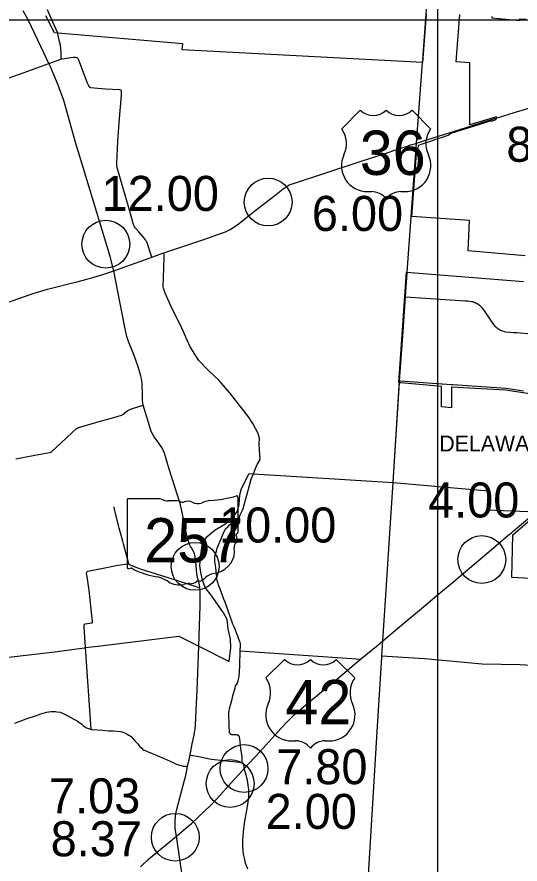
# Model space of a CAD drawing. Extents: x 1659811 to 1934326, y 644115 to 934867.
# Drawn here: x 1781112 to 1796897, y 815527 to 842112 of the extents above; entities that cross this region are included whole.
import ezdxf

# ---------------------------------------------------------------- set-up
doc = ezdxf.new("R2010")
doc.units = 0
for name, color, linetype in [('Default', 7, 'Continuous'), ('GM_X_City_Street', 7, 'Continuous'), ('GM_X_Corporation', 7, 'Continuous'), ('GM_X_Corporation_Text', 7, 'Continuous'), ('GM_X_County_Road', 7, 'Continuous'), ('GM_X_State_Route', 7, 'Continuous'), ('GM_X_State_Shield', 7, 'Continuous'), ('GM_X_Township', 7, 'Continuous'), ('GM_X_Township_Road', 7, 'Continuous'), ('GM_X_US_Route', 7, 'Continuous'), ('GM_X_US_Shield', 7, 'Continuous'), ('SC_Scratch1', 7, 'Continuous'), ('SH_Text', 7, 'Continuous')]:
    doc.layers.add(name, color=color, linetype=linetype)

msp = doc.modelspace()

# ---------------------------------------------------------------- linework, layer by layer
at = {"layer": 'Default'}
for centre in [(1788994, 836303), (1783899, 834980), (1795696, 825083), (1786702, 824868), (1788238, 818525), (1787800, 818054), (1786079, 816368), (1786079, 816368)]:
    msp.add_circle(centre, 750, dxfattribs=at)
at = {"layer": 'GM_X_City_Street'}
for points in [[(1793120, 830695), (1793232, 832236), (1793303, 833333), (1793351, 834085)], [(1793303, 833333), (1795175, 833207), (1795258, 833200), (1795331, 833194), (1795377, 833186), (1795411, 833177), (1795450, 833165), (1795485, 833150), (1795520, 833133), (1795550, 833116), (1795584, 833095), (1795621, 833066), (1795649, 833041), (1795673, 833015), (1795735, 832935), (1795861, 832755), (1796037, 832503), (1796074, 832453), (1796109, 832412), (1796137, 832383), (1796162, 832362), (1796185, 832343), (1796207, 832326), (1796232, 832310), (1796267, 832291), (1796301, 832276), (1796344, 832258), (1796395, 832244), (1796451, 832232), (1796564, 832223), (1796677, 832214), (1796800, 832206), (1797247, 832172)], [(1794436, 830599), (1794466, 830597), (1794751, 830577)]]:
    msp.add_lwpolyline(points, dxfattribs=at)
at = {"layer": 'GM_X_Corporation'}
for points in [[(1797057, 834620), (1795274, 834775), (1795316, 835721), (1793499, 835852), (1793659, 837976), (1793698, 837973), (1793707, 838091), (1794085, 838213), (1794212, 838252), (1794209, 838262), (1794434, 838332), (1794637, 838403), (1794733, 838467), (1794733, 838467), (1795997, 838865), (1795996, 838844), (1796153, 838890), (1796155, 838973), (1795326, 838724), (1795319, 840669), (1794894, 840702), (1795009, 842190)], [(1796013, 842128), (1796009, 842085), (1796891, 842003), (1796893, 842053), (1797088, 842046)], [(1798442, 830097), (1796442, 830397), (1794748, 830490), (1794748, 829844), (1794432, 829873), (1794432, 830514), (1793153, 830634), (1793153, 830626), (1793093, 830632), (1793335, 834100), (1797009, 833813)], [(1805265, 824074), (1796641, 824518), (1796676, 825855), (1797651, 826702)]]:
    msp.add_lwpolyline(points, dxfattribs=at)
at = {"layer": 'GM_X_County_Road'}
for points in [[(1793847, 840780), (1793954, 842199), (1794218, 845643)], [(1782409, 841508), (1782391, 841606), (1782242, 841946), (1782072, 842331)], [(1782516, 840796), (1782504, 840822), (1782504, 840849), (1782503, 840907), (1782496, 840999), (1782473, 841224), (1782437, 841372), (1782421, 841443), (1782409, 841508)], [(1779079, 839573), (1781342, 840372), (1781765, 840527), (1782111, 840650)], [(1782111, 840650), (1782111, 840650), (1782516, 840796)], [(1793647, 838152), (1793839, 840685), (1793847, 840780)], [(1793351, 834085), (1793352, 834099), (1793647, 838152)], [(1792915, 827504), (1793116, 830642)], [(1793116, 830642), (1793120, 830695)], [(1793120, 830695), (1793142, 830690), (1794436, 830599)], [(1794751, 830577), (1794787, 830575), (1796457, 830461), (1797010, 830375)], [(1781072, 828241), (1781672, 828363), (1782129, 828441), (1782181, 828458), (1782216, 828486), (1782656, 828889), (1782857, 829086), (1782966, 829190), (1783022, 829221), (1783116, 829251), (1783761, 829437), (1784081, 829523), (1784256, 829568), (1784391, 829611), (1784435, 829632), (1784475, 829661), (1784511, 829694), (1784590, 829760), (1784631, 829786), (1784675, 829805), (1784739, 829825), (1785075, 829924)], [(1792590, 822534), (1792728, 824607), (1792805, 825753), (1792915, 827502), (1792915, 827504)], [(1792558, 822011), (1792562, 822063), (1792590, 822534)], [(1791713, 807764), (1791713, 807764), (1791727, 808049), (1791747, 808435), (1791981, 812422), (1791996, 812680), (1792152, 815352), (1792421, 819851), (1792558, 822011)], [(1781050, 819944), (1781402, 820082), (1781691, 820183), (1781861, 820241), (1782011, 820288), (1782042, 820296), (1782107, 820308), (1782172, 820313), (1782226, 820314), (1782272, 820313), (1782317, 820310), (1782363, 820305), (1782467, 820289), (1782536, 820259), (1782689, 820187), (1782899, 820076), (1782997, 820018), (1783056, 819981), (1783133, 819925), (1783197, 819870), (1783245, 819831), (1783272, 819816), (1783299, 819801), (1783327, 819788), (1783356, 819777), (1783385, 819767), (1783414, 819758), (1783439, 819754), (1783481, 819748), (1783650, 819735), (1783803, 819726), (1783988, 819713), (1784127, 819703), (1784372, 819682), (1784405, 819673), (1784469, 819651), (1784531, 819623), (1784574, 819600), (1784624, 819574), (1784647, 819559), (1784692, 819525), (1784732, 819486), (1784749, 819467), (1784825, 819388), (1784904, 819298), (1784959, 819231), (1785026, 819159), (1785050, 819133), (1785064, 819122), (1785094, 819104), (1785110, 819097), (1785248, 819040), (1785388, 818983), (1785533, 818924), (1785732, 818836), (1785914, 818757), (1786015, 818713), (1786091, 818676), (1786184, 818639), (1786216, 818628), (1786266, 818617), (1786329, 818603), (1786391, 818595), (1786468, 818586)], [(1786546, 818956), (1786635, 818936), (1786770, 818912), (1786920, 818877), (1787011, 818860), (1787156, 818825), (1787219, 818816), (1787498, 818787), (1787499, 818787)], [(1787499, 818787), (1788188, 818712), (1788200, 818681), (1788215, 818640), (1788230, 818576), (1788246, 818524)]]:
    msp.add_lwpolyline(points, dxfattribs=at)
at = {"layer": 'GM_X_State_Route'}
for points in [[(1782426, 839915), (1782250, 840350), (1782172, 840527), (1782111, 840650), (1781955, 840981), (1781476, 841997), (1781310, 842306)], [(1785512, 828810), (1785504, 828821), (1785420, 828937), (1785361, 829025), (1785323, 829103), (1785237, 829384), (1785075, 829924), (1785057, 830010), (1785050, 830079), (1785047, 830234), (1785036, 830617), (1785033, 830668), (1785019, 830761), (1784998, 830853), (1784946, 831027), (1784900, 831165), (1784850, 831306), (1784785, 831484), (1784615, 831925), (1784558, 832087), (1784544, 832136), (1784524, 832218), (1784335, 833168), (1784151, 834144), (1784039, 834594), (1783197, 837352), (1782964, 838137), (1782587, 839495), (1782452, 839852), (1782426, 839915)], [(1786687, 819666), (1786699, 819749), (1786713, 819884), (1786736, 820353), (1786769, 820971), (1786817, 822362), (1786859, 823630), (1786863, 823932), (1786858, 824119), (1786848, 824207), (1786835, 824290), (1786796, 824437), (1786775, 824531), (1786760, 824638), (1786736, 824900), (1786705, 825179), (1786684, 825266), (1786661, 825325), (1786630, 825381), (1786584, 825450), (1786562, 825489), (1786529, 825557), (1786500, 825620), (1786459, 825751), (1786384, 826129), (1786309, 826513), (1786256, 826749), (1786229, 826847), (1785980, 827630), (1785889, 827919), (1785741, 828423), (1785715, 828492), (1785677, 828567), (1785565, 828736), (1785512, 828810)], [(1786502, 818744), (1786546, 818956), (1786609, 819304), (1786669, 819567), (1786687, 819663), (1786687, 819666)], [(1786385, 818223), (1786418, 818357), (1786468, 818586), (1786499, 818725), (1786502, 818744)], [(1788344, 817330), (1788369, 817465), (1788384, 817635), (1788386, 817682), (1788383, 817868), (1788379, 817929), (1788358, 818089), (1788333, 818205), (1788285, 818386), (1788246, 818524)], [(1786113, 816405), (1786081, 816641), (1786075, 816867), (1786090, 817045), (1786116, 817206), (1786370, 818161), (1786385, 818223)], [(1788352, 815370), (1788288, 815554), (1788258, 815665), (1788224, 815834), (1788209, 815948), (1788201, 816063), (1788201, 816122), (1788200, 816272), (1788218, 816541), (1788249, 816808), (1788344, 817330)], [(1786361, 814768), (1786233, 815611), (1786113, 816405)]]:
    msp.add_lwpolyline(points, dxfattribs=at)
at = {"layer": 'GM_X_State_Shield'}
for p, q in [((1784567, 826956), (1784567, 824843)), ((1784567, 826956), (1784567, 824843)), ((1785621, 826993), (1784602, 826993)), ((1785621, 826993), (1784602, 826993)), ((1788048, 825939), (1788048, 827045)), ((1788048, 825939), (1788048, 827045)), ((1788047, 825940), (1788048, 825939)), ((1788047, 825940), (1788048, 825939))]:
    msp.add_line(p, q, dxfattribs=at)
for centre, major_axis, start_param, end_param in [((1786808, 829874), (3691, 0), 4.814394, 5.042369), ((1786808, 829874), (3691, 0), 4.814394, 5.042369), ((1788009, 827050), (38.7, 0), 6.141152, 7.989035), ((1788009, 827050), (38.7, 0), 6.141152, 7.989035), ((1784607, 826961), (40.3, 0), 1.712693, 3.28349), ((1784607, 826961), (40.3, 0), 1.712693, 3.28349), ((1785864, 827238), (391, 0), 4.042523, 4.731795), ((1785864, 827238), (391, 0), 4.042523, 4.731795), ((1785993, 825806), (1404, 0), 1.404758, 1.657858), ((1785993, 825806), (1404, 0), 1.404758, 1.657858), ((1786312, 826972), (113, 0), 3.836095, 5.185415), ((1786312, 826972), (113, 0), 3.836095, 5.185415), ((1786478, 826727), (235, 0), 0.950623, 2.079405), ((1786478, 826727), (235, 0), 0.950623, 2.079405), ((1786780, 827062), (282, 0), 4.081561, 5.145723), ((1786780, 827062), (282, 0), 4.081561, 5.145723), ((1787279, 826347), (743, 0), 1.699011, 2.107814), ((1787279, 826347), (743, 0), 1.699011, 2.107814), ((1788039, 825858), (60, 0), 1.883978, 3.671073), ((1788039, 825858), (60, 0), 1.883978, 3.671073), ((1787657, 825719), (360, 0), 5.934695, 6.695948), ((1787657, 825719), (360, 0), 5.934695, 6.695948), ((1788006, 825935), (41.5, 0), 5.05454, 6.418171), ((1788006, 825935), (41.5, 0), 5.05454, 6.418171), ((1788187, 825477), (262, 0), 2.387724, 3.262537), ((1788187, 825477), (262, 0), 2.387724, 3.262537), ((1787015, 825336), (923, 0), 5.101752, 6.440018), ((1787015, 825336), (923, 0), 5.101752, 6.440018), ((1784608, 824838), (40.7, 0), 3.00124, 4.508301), ((1784608, 824838), (40.7, 0), 3.00124, 4.508301), ((1784614, 825055), (310, 0), 4.665946, 4.897461), ((1784614, 825055), (310, 0), 4.665946, 4.897461), ((1784677, 824721), (112, 0), 0.519207, 1.627899), ((1784677, 824721), (112, 0), 0.519207, 1.627899), ((1786091, 826620), (2665, 0), 4.195997, 4.488961), ((1786091, 826620), (2665, 0), 4.195997, 4.488961), ((1785296, 823894), (834, 0), 0.823519, 1.323587), ((1785296, 823894), (834, 0), 0.823519, 1.323587), ((1786763, 824638), (298, 0), 4.937069, 5.64225), ((1786763, 824638), (298, 0), 4.937069, 5.64225), ((1787404, 824250), (506, 0), 1.647645, 2.488434), ((1787404, 824250), (506, 0), 1.647645, 2.488434), ((1786198, 824711), (529, 0), 4.026481, 4.996735), ((1786198, 824711), (529, 0), 4.026481, 4.996735), ((1786504, 823980), (435, 0), 1.495662, 1.94098), ((1786504, 823980), (435, 0), 1.495662, 1.94098), ((1786542, 824552), (282, 0), 4.691044, 5.507374), ((1786542, 824552), (282, 0), 4.691044, 5.507374), ((1786797, 824348), (79.4, 0), 1.147584, 2.315152), ((1786797, 824348), (79.4, 0), 1.147584, 2.315152)]:
    msp.add_ellipse(centre, major_axis=major_axis, ratio=0.8, start_param=start_param, end_param=end_param, dxfattribs=at)
at = {"layer": 'GM_X_Township'}
for points in [[(1793954, 842199), (1793839, 840685), (1786300, 841075), (1786314, 841270), (1782391, 841606), (1782290, 841614), (1782021, 842150)], [(1792915, 827502), (1793120, 830695), (1793232, 832236), (1793303, 833333), (1793352, 834099), (1793647, 838152), (1793839, 840685)], [(1779756, 821898), (1782305, 822188), (1783225, 822317), (1783260, 822320), (1783730, 822371), (1786192, 822674), (1786817, 822362), (1787772, 821886), (1787820, 822322), (1787807, 822581), (1787740, 822908), (1787709, 823197), (1787588, 823413), (1787237, 823925), (1787015, 824208), (1786931, 824440), (1786884, 824679), (1786853, 824895), (1786873, 825147), (1786934, 825612), (1787079, 825811), (1787332, 826016), (1787635, 826195), (1787864, 826374), (1788025, 826596), (1788083, 826812), (1788106, 827111), (1788160, 827310), (1788402, 827781), (1788529, 827772), (1792915, 827502), (1795894, 827235), (1795858, 826641), (1797406, 826576)]]:
    msp.add_lwpolyline(points, dxfattribs=at)
at = {"layer": 'GM_X_Township_Road'}
for points in [[(1785341, 834572), (1785304, 834696), (1785235, 834898), (1785228, 834929), (1785208, 834991), (1785183, 835051), (1785168, 835080), (1785144, 835122), (1785062, 835221), (1784931, 835371), (1784829, 835487), (1784800, 835530), (1784787, 835552), (1784776, 835576), (1784765, 835603), (1784625, 836119), (1784338, 837095), (1784296, 837239), (1784255, 837382), (1784244, 837484), (1784244, 837528), (1784276, 838215), (1784330, 838924), (1784391, 839658), (1784395, 839783), (1784389, 839805), (1784374, 839815), (1784341, 839823), (1783889, 839850), (1783530, 839873), (1783431, 839887), (1783405, 839902), (1783381, 839921), (1783363, 839952), (1783330, 840034), (1783198, 840371), (1783084, 840668), (1783045, 840772), (1783019, 840816), (1782989, 840831), (1782941, 840838), (1782879, 840837), (1782530, 840785), (1782516, 840796)], [(1788621, 827994), (1788650, 828063), (1788726, 828178), (1788739, 828252), (1788721, 828512), (1788707, 828711), (1788718, 828879), (1788680, 829037), (1788510, 829354), (1788376, 829562), (1787776, 830325), (1787442, 830711), (1787118, 831016), (1786817, 831334), (1786550, 831763), (1786230, 832458), (1785968, 832975), (1785767, 833439), (1785710, 833597), (1785701, 833646), (1785722, 834226), (1785735, 834569), (1785736, 834651), (1785723, 834708)], [(1788120, 822216), (1788120, 822216), (1788126, 822374), (1788128, 822441), (1788118, 822483), (1788077, 822580), (1788038, 822675), (1787922, 822970), (1787889, 823052), (1787640, 823748), (1787607, 823843), (1787475, 824188), (1787448, 824260), (1787416, 824361), (1787398, 824415), (1787361, 824729), (1787352, 824812), (1787337, 824916), (1787324, 825006), (1787323, 825112), (1787322, 825191), (1787368, 825343), (1787398, 825442), (1787537, 825784), (1787560, 825841), (1787628, 825984), (1787658, 826050), (1787734, 826123), (1787781, 826168), (1787903, 826268), (1787957, 826313), (1788002, 826340), (1788083, 826391), (1788119, 826483), (1788184, 826628), (1788209, 826684), (1788361, 827216), (1788405, 827412), (1788461, 827606), (1788529, 827772), (1788621, 827994)], [(1784618, 824946), (1784452, 825573), (1784431, 825658), (1784320, 826065), (1784297, 826149), (1784176, 826663), (1784159, 826737)], [(1783259, 822338), (1783221, 822958), (1783217, 823026), (1783247, 823062), (1783403, 823087), (1783468, 823098), (1783486, 823128), (1783376, 824125), (1783369, 824183), (1783314, 824549), (1783299, 824645), (1783309, 824683), (1783335, 824717), (1783697, 824794), (1783760, 824807), (1784280, 824902), (1784353, 824916), (1784510, 824941), (1784574, 824952), (1784618, 824946), (1784632, 824924), (1784929, 824812), (1784979, 824793), (1786179, 824415), (1786504, 824307), (1786757, 824225), (1786806, 824209), (1786824, 824206), (1786848, 824207)], [(1783439, 819754), (1783260, 822320), (1783259, 822338)], [(1788188, 818712), (1788180, 818740), (1788177, 818778), (1788179, 818842), (1788175, 818887), (1788149, 819089), (1788131, 819232), (1788115, 819387), (1788096, 819509), (1788093, 819519), (1788088, 819530), (1788082, 819541), (1788074, 819550), (1788065, 819559), (1788056, 819566), (1788045, 819572), (1788034, 819576), (1788022, 819579), (1787982, 819582), (1787863, 819584), (1787850, 819586), (1787838, 819590), (1787827, 819596), (1787817, 819603), (1787807, 819611), (1787799, 819620), (1787791, 819631), (1787786, 819642), (1787781, 819654), (1787778, 819666), (1787768, 819865), (1787757, 820287), (1787767, 820339), (1787779, 820400), (1787861, 820706), (1787888, 820806), (1787956, 821060), (1787974, 821125), (1788006, 821169), (1788040, 821227), (1788064, 821330), (1788084, 821417), (1788101, 821734), (1788106, 821833), (1788117, 822149), (1788120, 822216)], [(1788120, 822216), (1791616, 821980), (1791759, 821967), (1791848, 821957), (1791884, 821945)], [(1792562, 822063), (1793900, 821979), (1795708, 821807), (1796906, 821790), (1797417, 821763)]]:
    msp.add_lwpolyline(points, dxfattribs=at)
at = {"layer": 'GM_X_US_Route'}
for points in [[(1796115, 838930), (1796520, 839053)], [(1796520, 839053), (1796580, 839071), (1797177, 839250)], [(1794201, 838327), (1794977, 838574), (1796065, 838914)], [(1796065, 838914), (1796113, 838930), (1796115, 838930)], [(1793596, 838135), (1793647, 838152), (1794201, 838327)], [(1785291, 834555), (1785341, 834572), (1785723, 834708), (1786913, 835110), (1787149, 835192), (1787535, 835324), (1787660, 835373), (1787802, 835441), (1787953, 835536), (1788092, 835640), (1788316, 835821), (1788577, 836027), (1789200, 836511), (1789464, 836715), (1789512, 836752), (1789559, 836786), (1789581, 836800), (1789608, 836815), (1789657, 836839), (1789708, 836860), (1789760, 836879), (1789880, 836917), (1790713, 837188), (1791944, 837592), (1792535, 837787), (1793152, 837991), (1793294, 838037)], [(1793294, 838037), (1793503, 838105), (1793596, 838135)], [(1784151, 834144), (1784673, 834334), (1785291, 834555)], [(1781140, 833266), (1781530, 833400), (1781652, 833441), (1782073, 833569), (1782240, 833615), (1782816, 833759), (1782964, 833793), (1783306, 833880), (1783524, 833942), (1783770, 834017), (1784151, 834144)], [(1773271, 830397), (1773379, 830444), (1774387, 830877), (1775615, 831340), (1776007, 831488), (1777883, 832171), (1778258, 832305), (1778909, 832522), (1779520, 832725), (1780843, 833166), (1781136, 833265), (1781140, 833266)], [(1796695, 825983), (1796802, 826075), (1796947, 826193), (1797406, 826576), (1797621, 826760)], [(1792508, 822464), (1792590, 822534), (1793050, 822917), (1793314, 823141), (1793805, 823550), (1794289, 823956), (1794815, 824398), (1795038, 824581), (1795987, 825387), (1796517, 825835), (1796631, 825927), (1796695, 825983)], [(1784992, 815444), (1785243, 815676), (1785368, 815784), (1785705, 816066), (1786113, 816405), (1786413, 816648), (1786595, 816812), (1786790, 816985), (1786998, 817182), (1787210, 817389), (1787502, 817701), (1787826, 818063), (1788077, 818333), (1788246, 818524), (1788360, 818647), (1788609, 818917), (1788930, 819268), (1789118, 819475), (1789413, 819805), (1789572, 819966), (1789812, 820205), (1790241, 820577), (1790726, 820980), (1790989, 821194), (1791340, 821489), (1791695, 821786), (1791884, 821945), (1792222, 822228), (1792434, 822401), (1792508, 822464)]]:
    msp.add_lwpolyline(points, dxfattribs=at)
at = {"layer": 'GM_X_US_Shield'}
for p, q in [((1791884, 839184), (1791304, 838604)), ((1791884, 839184), (1791304, 838604)), ((1794088, 838604), (1793508, 839184)), ((1794088, 838604), (1793508, 839184)), ((1792116, 836632), (1792232, 836632)), ((1792116, 836632), (1792232, 836632)), ((1793160, 836632), (1793276, 836632)), ((1793160, 836632), (1793276, 836632)), ((1789507, 821946), (1788926, 821366)), ((1789507, 821946), (1788926, 821366)), ((1791711, 821366), (1791131, 821946)), ((1791711, 821366), (1791131, 821946)), ((1789739, 819393), (1789855, 819393)), ((1789739, 819393), (1789855, 819393)), ((1790783, 819393), (1790899, 819393)), ((1790783, 819393), (1790899, 819393))]:
    msp.add_line(p, q, dxfattribs=at)
for centre, radius, start, end in [((1792290, 839599), 580, 225.573, 314.427), ((1792290, 839599), 580, 225.573, 314.427), ((1793102, 839599), 580, 225.573, 314.427), ((1793102, 839599), 580, 225.573, 314.427), ((1790639, 838139), 812, 334.5471, 35.0009), ((1790639, 838139), 812, 334.5471, 35.0009), ((1794753, 838139), 812, 144.9991, 205.4529), ((1794753, 838139), 812, 144.9991, 205.4529), ((1792107, 837444), 812, 154.8319, 270.6383), ((1792107, 837444), 812, 154.8319, 270.6383), ((1793285, 837444), 812, 269.3617, 25.1681), ((1793285, 837444), 812, 269.3617, 25.1681), ((1792232, 836052), 580, 36.8699, 90), ((1792232, 836052), 580, 36.8699, 90), ((1793160, 836052), 580, 90, 143.1301), ((1793160, 836052), 580, 90, 143.1301), ((1789913, 822360), 580, 225.573, 314.427), ((1789913, 822360), 580, 225.573, 314.427), ((1790725, 822360), 580, 225.573, 314.427), ((1790725, 822360), 580, 225.573, 314.427), ((1788261, 820900), 812, 334.5471, 35.0009), ((1788261, 820900), 812, 334.5471, 35.0009), ((1792376, 820900), 812, 144.9991, 205.4529), ((1792376, 820900), 812, 144.9991, 205.4529), ((1789730, 820205), 812, 154.8319, 270.6383), ((1789730, 820205), 812, 154.8319, 270.6383), ((1790908, 820205), 812, 269.3617, 25.1681), ((1790908, 820205), 812, 269.3617, 25.1681), ((1789855, 818813), 580, 36.8699, 90), ((1789855, 818813), 580, 36.8699, 90), ((1790783, 818813), 580, 90, 143.1301), ((1790783, 818813), 580, 90, 143.1301)]:
    msp.add_arc(centre, radius, start, end, dxfattribs=at)
at = {"layer": 'SC_Scratch1'}
msp.add_lwpolyline([(1659811, 738617), (1659811, 934867), (1794311, 934867), (1794311, 738617)], close=True, dxfattribs=at)
at = {"layer": 'SH_Text'}
msp.add_lwpolyline([(1741462, 842026), (1846073, 842026), (1846073, 754070), (1741462, 754070)], close=True, dxfattribs=at)

# ---------------------------------------------------------------- texts
at = {"layer": 'Default'}
for s, p in [('8.00', (1796467, 837567)), ('12.00', (1783768, 836024)), ('6.00', (1790365, 835396)), ('4.00', (1794012, 826403)), ('10.00', (1787452, 825618)), ('7.80', (1789247, 818032)), ('7.03', (1782118, 817118)), ('2.00', (1788913, 816629)), ('8.37', (1782169, 815771))]:
    msp.add_text(s, height=1100, dxfattribs=at).set_placement(p)
at = {"layer": 'GM_X_Corporation_Text'}
msp.add_text('DELAWARE', height=500, rotation=0, dxfattribs=at).set_placement((1794364, 828476))
at = {"layer": 'GM_X_State_Shield'}
msp.add_text('257', height=1392.2, dxfattribs=at).set_placement((1785103, 824992))
msp.add_text('257', height=1392.2, dxfattribs=at).set_placement((1785103, 824992))
at = {"layer": 'GM_X_US_Shield'}
for s, p in [('36', (1791868, 837154)), ('36', (1791868, 837154)), ('42', (1789535, 819915)), ('42', (1789535, 819915))]:
    msp.add_text(s, height=1392.2, dxfattribs=at).set_placement(p)

doc.saveas('drawing.dxf')
